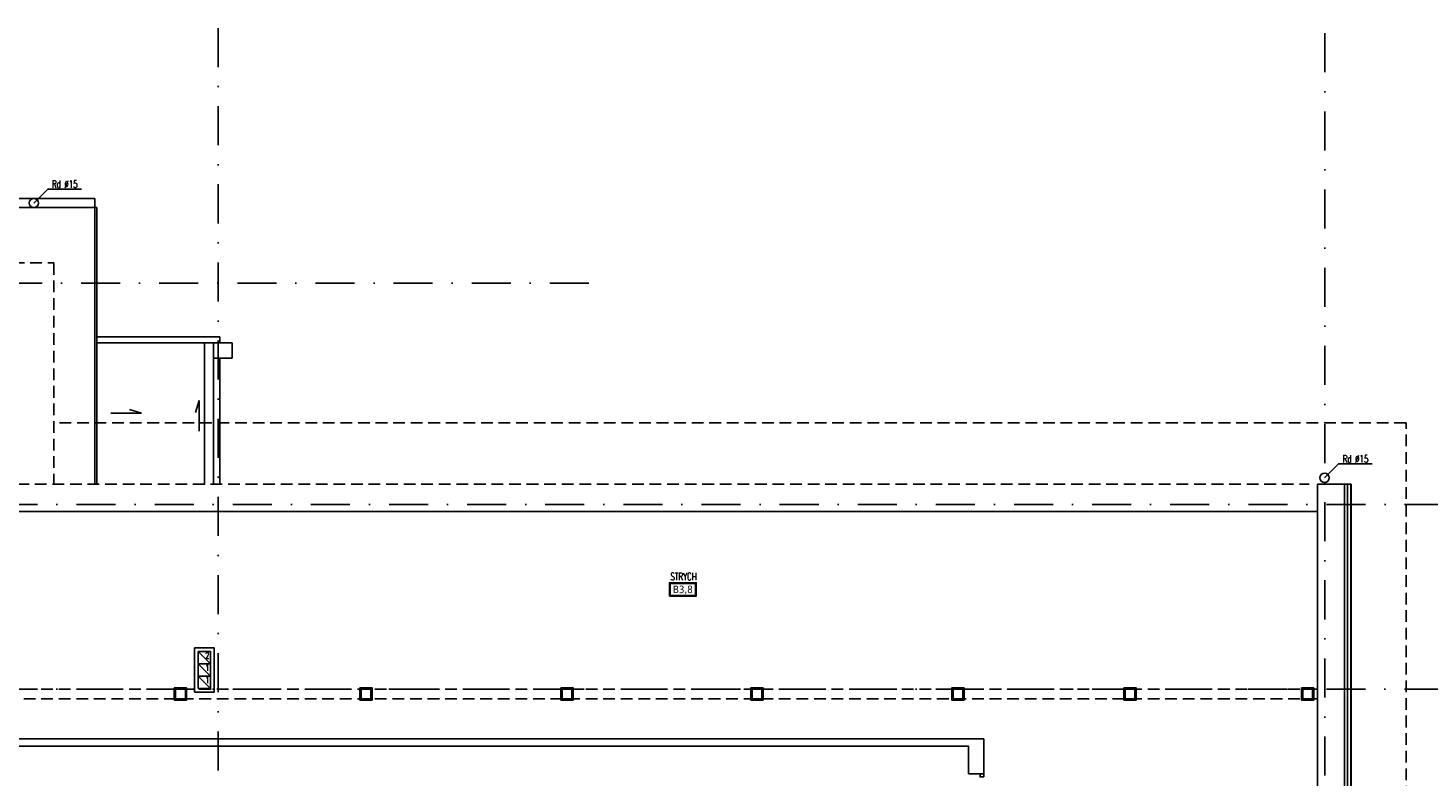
# Model space of a CAD drawing. Header units: millimetres. Extents: x 28600 to 181045, y -399112 to -163690.
# Tile 470 of 482: x 88941 to 91219, y -194784 to -193565. Entities that reach past the tile are written whole.
import ezdxf
from ezdxf.enums import TextEntityAlignment as Align

# ---------------------------------------------------------------- set-up
doc = ezdxf.new("R2010")
doc.units = ezdxf.units.MM
doc.linetypes.add('DASHDOT', pattern=[25.4, 12.7, -6.35, 0, -6.35])
doc.linetypes.add('HIDDEN', pattern=[9.525, 6.35, -3.175])
doc.layers.get('0').update_dxf_attribs({"color": 8})
doc.layers.get('DEFPOINTS').update_dxf_attribs({"color": 8})
for name, color, linetype in [('!! 0_ Istn-sciany', 8, 'Continuous'), ('!! 0_ Istn-widok', 8, 'Continuous'), ('!! 0_ Opis', 8, 'Continuous'), ('!! 0_Istn-drzwi', 8, 'Continuous'), ('!! 0_Istn-went', 8, 'Continuous'), ('!! 0_Opis_pom', 8, 'Continuous'), ('!! 1_ tynk zewn  - nowy', 8, 'Continuous'), ('!! 2_ remont Ocieplenie', 8, 'ZIGZAG'), ('0-osie-liniA', 8, 'DASHDOT')]:
    doc.layers.add(name, color=color, linetype=linetype)
doc.styles.add('ARCHETYP', font='romans.shx', dxfattribs={"height": 15})
doc.styles.add('ARIAL', font='tahoma.ttf')
doc.styles.add('TXT', font='simplex.shx')
doc.linetypes.add('ZIGZAG', pattern='A,0.00254,-5.08,[131,ltypeshp.shx,S=5.08,R=0,X=-5.08,Y=0],-10.16,[131,ltypeshp.shx,S=5.08,R=180,X=5.08,Y=0],-5.08', length=20.32254)
doc.dimstyles.new('DIM50', dxfattribs={"dimscale": 5, "dimtxt": 2.5, "dimasz": 1.5, "dimexe": 0, "dimexo": 0, "dimgap": 0.5, "dimtad": 1, "dimdec": 4, "dimrnd": 0.5, "dimdsep": 46, "dimtxsty": 'TXT', "dimblk1": 'TICK1', "dimblk2": 'TICK1', "dimsah": 1, "dimcen": 0, "dimse1": 1, "dimse2": 1, "dimclrd": 1, "dimclre": 7, "dimclrt": 9, "dimadec": 0, "dimazin": 0, "dimtfac": 1, "dimtdec": 4, "dimtmove": 2, "dimatfit": 3, "dimldrblk": 'TICK1', "dimfxl": 1, "dimtolj": 1, "dimarcsym": 0})

# ---------------------------------------------------------------- blocks, each defined once
blk = doc.blocks.new('TICK1')
at = {"color": 2}
blk.add_line((-1, -1), (1, 1), dxfattribs=at)
at = {"color": 0}
for p, q in [((0, 0), (-1, 0)), ((0, -1.4), (0, 1.4))]:
    blk.add_line(p, q, dxfattribs=at)
blk = doc.blocks.new('*D74')
at = {"layer": '!! 1_ tynk zewn  - nowy', "color": 1, "lineweight": -2, "transparency": 16777216}
blk.add_line((91365.5, -195624.1), (91365.5, -194315.1), dxfattribs=at)
at = {"layer": 'DEFPOINTS', "color": 0, "transparency": 16777216}
for p in [(91094.3, -194307.6), (91365.5, -194307.6), (91094.3, -195631.6)]:
    blk.add_point(p, dxfattribs=at)
at = {"layer": '!! 1_ tynk zewn  - nowy', "color": 1, "lineweight": -2, "transparency": 16777216, "xscale": 7.5, "yscale": 7.5, "zscale": 7.5}
for p, rotation in [((91365.5, -194307.6), 90), ((91365.5, -195631.6), 270)]:
    blk.add_blockref('TICK1', p, dxfattribs=dict(at, rotation=rotation))
at = {"layer": '!! 1_ tynk zewn  - nowy', "color": 9, "transparency": 16777216, "insert": (91356.7, -194969.6), "char_height": 12.5, "attachment_point": 5, "rotation": 90, "style": 'TXT'}
blk.add_mtext('\\A1;1324', dxfattribs=at)

msp = doc.modelspace()

# ---------------------------------------------------------------- linework, layer by layer
at = {"layer": '!! 0_ Istn-sciany'}
for points in [[(91039.25413, -194307.5883), (91083.25413, -194307.5883)], [(91039.25413, -194307.5883), (91039.25413, -195479.5883)], [(91083.25413, -194307.5883), (91083.25413, -195631.5883)], [(88651.30497, -194351.5883), (91039.25413, -194351.5883)], [(88707.27955, -194721.5883), (90496.25413, -194721.5883)], [(90496.25413, -194778.5883), (90496.25413, -194721.5883)], [(88707.27955, -194733.5883), (90471.25413, -194733.5883)], [(90471.25413, -194778.5883), (90471.25413, -194733.5883)], [(90471.25413, -194778.5883), (90496.25413, -194778.5883)]]:
    msp.add_lwpolyline(points, dxfattribs=at)
for points in [[(89212.25413, -194573.5883), (89244.25413, -194573.5883), (89244.25413, -194645.5883), (89212.25413, -194645.5883)], [(89181.25413, -194656.5883), (89197.25413, -194656.5883), (89197.25413, -194640.5883), (89181.25413, -194640.5883)], [(89483.25413, -194656.5883), (89499.25413, -194656.5883), (89499.25413, -194640.5883), (89483.25413, -194640.5883)], [(89810.25413, -194656.5883), (89826.25413, -194656.5883), (89826.25413, -194640.5883), (89810.25413, -194640.5883)], [(90119.25413, -194656.5883), (90135.25413, -194656.5883), (90135.25413, -194640.5883), (90119.25413, -194640.5883)], [(90446.25413, -194656.5883), (90462.25413, -194656.5883), (90462.25413, -194640.5883), (90446.25413, -194640.5883)], [(90446.25413, -194656.5883), (90462.25413, -194656.5883), (90462.25413, -194640.5883), (90446.25413, -194640.5883)], [(90726.25413, -194656.5883), (90742.25413, -194656.5883), (90742.25413, -194640.5883), (90726.25413, -194640.5883)], [(90726.25413, -194656.5883), (90742.25413, -194656.5883), (90742.25413, -194640.5883), (90726.25413, -194640.5883)], [(91015.25413, -194656.5883), (91031.25413, -194656.5883), (91031.25413, -194640.5883), (91015.25413, -194640.5883)], [(91015.25413, -194656.5883), (91031.25413, -194656.5883), (91031.25413, -194640.5883), (91015.25413, -194640.5883)]]:
    msp.add_lwpolyline(points, close=True, dxfattribs=at)
at = {"layer": '!! 0_ Istn-widok'}
for points in [[(87649.25413, -193857.5883), (89053.25413, -193857.5883)], [(87652.25413, -193842.5883), (89050.25413, -193842.5883)], [(89050.25413, -193842.5883), (89050.25413, -194307.5883)], [(89053.25413, -193857.5883), (89053.25413, -194307.5883)], [(89053.25413, -194067.5883), (89253.25413, -194067.5883)], [(89053.25413, -194077.5883), (89273.25413, -194077.5883)], [(89228.25413, -194077.5883), (89228.25413, -194307.5883)], [(89243.25413, -194077.5883), (89243.25413, -194307.5883)], [(89253.25413, -194067.5883), (89253.25413, -194077.5883)], [(89273.25413, -194077.5883), (89273.25413, -194102.5883)], [(89243.25413, -194102.5883), (89273.25413, -194102.5883)], [(89253.25413, -194102.5883), (89253.25413, -194307.5883)]]:
    msp.add_lwpolyline(points, dxfattribs=at)
at = {"layer": '!! 0_ Istn-widok', "linetype": 'HIDDEN', "ltscale": 3}
for points in [[(88716.25413, -193947.5883), (88983.25413, -193947.5883)], [(88983.25413, -193947.5883), (88983.25413, -194307.5883)], [(89388.25413, -195731.5883), (91183.25413, -195731.5883), (91183.25413, -194207.5883), (88983.25413, -194207.5883)], [(88695.30497, -194307.5883), (91025.70548, -194307.5883)], [(91039.25413, -194656.5883), (88495.27955, -194656.5883)], [(91039.25413, -194640.5883), (88507.27955, -194640.5883)]]:
    msp.add_lwpolyline(points, dxfattribs=at)
at = {"layer": '!! 0_ Istn-widok'}
for points in [[(89179.25413, -194658.5883), (89199.25413, -194658.5883), (89199.25413, -194638.5883), (89179.25413, -194638.5883)], [(89481.25413, -194658.5883), (89501.25413, -194658.5883), (89501.25413, -194638.5883), (89481.25413, -194638.5883)], [(89808.25413, -194658.5883), (89828.25413, -194658.5883), (89828.25413, -194638.5883), (89808.25413, -194638.5883)], [(90117.25413, -194658.5883), (90137.25413, -194658.5883), (90137.25413, -194638.5883), (90117.25413, -194638.5883)], [(90444.25413, -194658.5883), (90464.25413, -194658.5883), (90464.25413, -194638.5883), (90444.25413, -194638.5883)], [(90444.25413, -194658.5883), (90464.25413, -194658.5883), (90464.25413, -194638.5883), (90444.25413, -194638.5883)], [(90724.25413, -194658.5883), (90744.25413, -194658.5883), (90744.25413, -194638.5883), (90724.25413, -194638.5883)], [(90724.25413, -194658.5883), (90744.25413, -194658.5883), (90744.25413, -194638.5883), (90724.25413, -194638.5883)], [(91013.25413, -194658.5883), (91033.25413, -194658.5883), (91033.25413, -194638.5883), (91013.25413, -194638.5883)], [(91013.25413, -194658.5883), (91033.25413, -194658.5883), (91033.25413, -194638.5883), (91013.25413, -194638.5883)]]:
    msp.add_lwpolyline(points, close=True, dxfattribs=at)
for centre in [(88950.76073, -193850.0883), (91050.76073, -194297.0883)]:
    msp.add_circle(centre, 7.5, dxfattribs=at)
at = {"layer": '!! 0_ Opis'}
for points in [[(88973.39793, -193827.4511), (88950.76073, -193850.0883)], [(88973.39793, -193827.4511), (89028.28326, -193827.4511)], [(89219.7885, -194171.38195), (89213.95949, -194190.89458)], [(89219.7885, -194221.38195), (89219.7885, -194171.38195)], [(89076.07924, -194191.77083), (89126.07924, -194191.77083)], [(89126.07924, -194191.77083), (89106.56661, -194185.94182)], [(91073.39793, -194274.4511), (91050.76073, -194297.0883)], [(91073.39793, -194274.4511), (91128.28326, -194274.4511)]]:
    msp.add_lwpolyline(points, dxfattribs=at)
at = {"layer": '!! 0_Istn-drzwi'}
msp.add_lwpolyline([(90496.25413, -194783.5883), (90496.25413, -194778.5883), (90490.25413, -194778.5883), (90490.25413, -194783.5883)], close=True, dxfattribs=at)
at = {"layer": '!! 0_Istn-went'}
for points in [[(89218.25413, -194599.5883), (89238.25413, -194599.5883), (89238.25413, -194579.5883), (89218.25413, -194579.5883)], [(89218.25413, -194619.5883), (89238.25413, -194619.5883), (89238.25413, -194599.5883), (89218.25413, -194599.5883)], [(89218.25413, -194639.5883), (89238.25413, -194639.5883), (89238.25413, -194619.5883), (89218.25413, -194619.5883)]]:
    msp.add_lwpolyline(points, close=True, dxfattribs=at)
for points in [[(89218.25413, -194579.5883), (89238.25413, -194599.5883)], [(89218.25413, -194599.5883), (89238.25413, -194619.5883)], [(89218.25413, -194619.5883), (89238.25413, -194639.5883)]]:
    msp.add_lwpolyline(points, dxfattribs=at)
at = {"layer": '!! 0_Opis_pom', "ltscale": 0.7}
for points in [[(89984.90539, -194489.35972), (90028.42539, -194489.35972), (90028.42539, -194467.59972), (89984.90539, -194467.59972)], [(89985.99339, -194488.27172), (90027.33739, -194488.27172), (90027.33739, -194468.68772), (89985.99339, -194468.68772)]]:
    msp.add_lwpolyline(points, close=True, dxfattribs=at)
at = {"layer": '!! 1_ tynk zewn  - nowy'}
for points in [[(91094.25413, -194307.5883), (91083.25413, -194307.5883)], [(91093.25413, -194307.5883), (91093.25413, -195631.5883)], [(91094.25413, -194307.5883), (91094.25413, -195631.5883)]]:
    msp.add_lwpolyline(points, dxfattribs=at)
at = {"layer": '!! 2_ remont Ocieplenie', "linetype": 'ZIGZAG', "ltscale": 0.75}
msp.add_lwpolyline([(91088.25413, -194307.5883), (91088.25413, -195631.5883)], dxfattribs=at)
at = {"layer": '0-osie-liniA', "ltscale": 5}
for points in [[(89250.75413, -193565.43461), (89250.75413, -199799.35902)], [(91051.25413, -193574.01351), (91051.25413, -195932.49413)], [(87629.57573, -193980.31953), (89870.15254, -193980.31953)], [(84698.87292, -194340.62813), (91483.82751, -194340.62813)], [(84698.80034, -194640.62813), (91501.82751, -194640.62813)]]:
    msp.add_lwpolyline(points, dxfattribs=at)

# ---------------------------------------------------------------- texts
at = {"layer": '!! 0_ Opis', "style": 'ARCHETYP', "width": 0.7}
for p in [(88980.24357, -193825.27771), (91080.24357, -194272.27771)]:
    msp.add_text('Rd %%C15', height=12, rotation=0.00000004, dxfattribs=at).set_placement(p)
at = {"layer": '!! 0_Istn-went', "style": 'ARCHETYP', "width": 0.8}
for s, p in [('2', (89229.3747, -194591.12797)), ('1', (89229.3747, -194611.12797)), ('1', (89229.3747, -194631.12797))]:
    msp.add_text(s, height=10, rotation=0.00000004, dxfattribs=at).set_placement(p)
at = {"layer": '!! 0_Opis_pom', "ltscale": 0.7, "style": 'TXT', "width": 0.7}
msp.add_text('STRYCH', height=12, dxfattribs=at).set_placement((90007.78052, -194463.55341), align=Align.CENTER)
at = {"layer": '!! 0_Opis_pom', "ltscale": 0.7, "style": 'ARIAL'}
msp.add_attdef('B3,8', text='', height=11.968, dxfattribs=at).set_placement((90006.66539, -194478.47972), align=Align.MIDDLE_CENTER)

# ---------------------------------------------------------------- dimensions: what is measured, and where the dimension line sits
at = {"layer": '!! 1_ tynk zewn  - nowy'}
dim = msp.add_linear_dim(base=(91365.48009, -194307.5883), p1=(91094.25413, -195631.5883), p2=(91094.25413, -194307.5883), angle=90, dimstyle='DIM50', dxfattribs=at)
dim.commit()
dim.dimension.update_dxf_attribs({"geometry": '*D74', "text_midpoint": (91356.73009, -194969.5883)})

doc.saveas('drawing.dxf')
